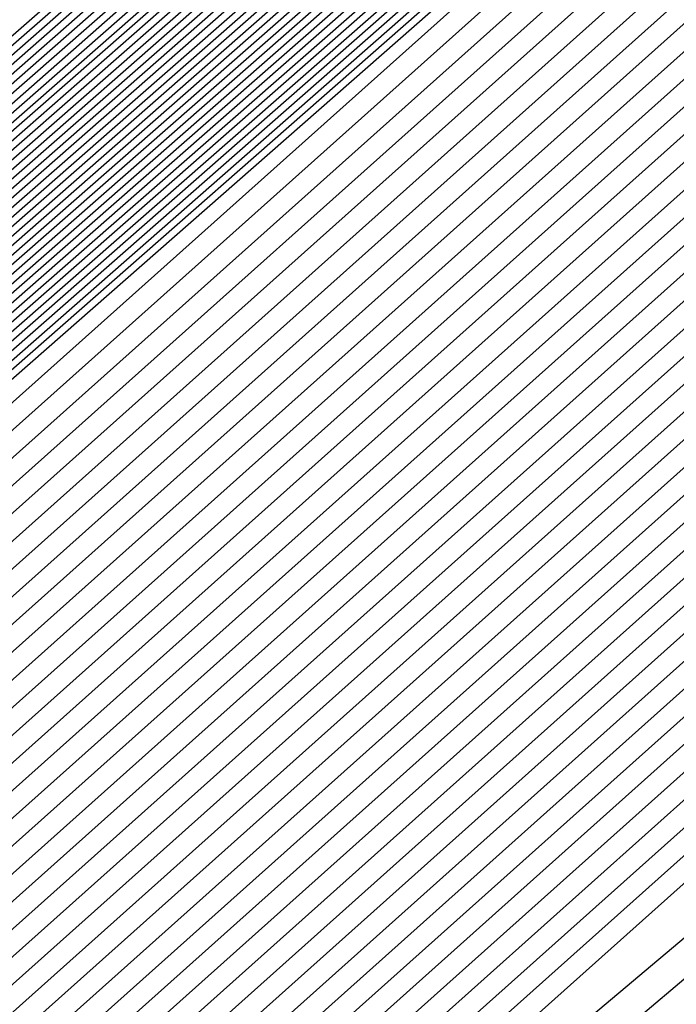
# Model space of a CAD drawing. Extents: x 3249832 to 3255657, y 13789405 to 13793316.
# Tile 1042 of 1056: x 3253213.1703 to 3253213.2379, y 13791261.5522 to 13791261.6534. Entities that reach past the tile are written whole.
import ezdxf

# ---------------------------------------------------------------- set-up
doc = ezdxf.new("R2010")
doc.units = 0
doc.header["$LTSCALE"] = 100
doc.header["$MEASUREMENT"] = 0
for name, color, linetype in [('GRATIO_03231_CON', 1, 'CONTINUOUS'), ('GRATIO_0323_ICON', 1, 'CONTINUOUS'), ('TARGETS_EAST', 7, 'CONTINUOUS')]:
    doc.layers.add(name, color=color, linetype=linetype)

# ---------------------------------------------------------------- blocks, each defined once
blk = doc.blocks.new('Gratio_032316_contours')
at = {"layer": 'GRATIO_03231_CON', "color": 5, "linetype": 'Continuous', "flags": 128}
for points in [[(3253222.70467, 13791269.41374), (3253209.2737, 13791257.91097), (3253203.11895, 13791252.7396), (3253203.11895, 13791252.7396), (3253209.1139, 13791258.0942), (3253222.40871, 13791269.75304)], [(3253222.77823, 13791269.4791), (3253209.38837, 13791258.01154), (3253203.25246, 13791252.856), (3253203.25246, 13791252.856), (3253209.22906, 13791258.19421), (3253222.48319, 13791269.81736)], [(3253222.8518, 13791269.54447), (3253209.50304, 13791258.11211), (3253203.38597, 13791252.97239), (3253203.38597, 13791252.97239), (3253209.34422, 13791258.29422), (3253222.55766, 13791269.88168)], [(3253222.92536, 13791269.60983), (3253209.61771, 13791258.21268), (3253203.51947, 13791253.08879), (3253203.51947, 13791253.08879), (3253209.45938, 13791258.39423), (3253222.63214, 13791269.946)], [(3253294.55593, 13791331.78482), (3253282.65133, 13791321.30274), (3253268.6032, 13791309.01445), (3253256.6338, 13791298.60027), (3253249.91373, 13791292.81609), (3253247.40711, 13791290.71997), (3253247.02638, 13791290.44557), (3253246.62867, 13791290.09727), (3253243.8498, 13791287.66252), (3253236.27025, 13791281.09954), (3253223.07249, 13791269.74056), (3253209.84706, 13791258.41382), (3253203.78649, 13791253.32159), (3253203.78649, 13791253.32159), (3253209.68971, 13791258.59423), (3253222.78114, 13791270.07458), (3253235.89161, 13791281.53353), (3253243.79641, 13791288.43297), (3253249.04881, 13791292.99861), (3253256.14655, 13791299.14707), (3253268.13516, 13791309.52901), (3253282.25127, 13791321.73092), (3253294.2793, 13791332.07331)], [(3253294.30341, 13791331.56698), (3253282.46184, 13791321.1404), (3253268.48808, 13791308.91717), (3253256.58203, 13791298.55815), (3253249.89752, 13791292.80461), (3253247.40414, 13791290.71961), (3253247.02543, 13791290.44664), (3253246.629, 13791290.09938), (3253243.85878, 13791287.67218), (3253236.30279, 13791281.1296), (3253223.14605, 13791269.80592), (3253209.96173, 13791258.51439), (3253203.92, 13791253.43798), (3253203.92, 13791253.43798), (3253209.80487, 13791258.69424), (3253222.85565, 13791270.13885), (3253235.92547, 13791281.56208), (3253243.80512, 13791288.43921), (3253249.03601, 13791292.98573), (3253256.09723, 13791299.1022), (3253268.02248, 13791309.42905), (3253282.06389, 13791321.56632), (3253294.02824, 13791331.85395)], [(3253294.05089, 13791331.34915), (3253282.27235, 13791320.97806), (3253268.37296, 13791308.8199), (3253256.53026, 13791298.51602), (3253249.8813, 13791292.79314), (3253247.40117, 13791290.71925), (3253247.02448, 13791290.44772), (3253246.62933, 13791290.10149), (3253243.86776, 13791287.68184), (3253236.33533, 13791281.15966), (3253223.21961, 13791269.87129), (3253210.0764, 13791258.61496), (3253204.05351, 13791253.55438), (3253204.05351, 13791253.55438), (3253209.92004, 13791258.79424), (3253222.93017, 13791270.20313), (3253235.95934, 13791281.59062), (3253243.81382, 13791288.44544), (3253249.02321, 13791292.97286), (3253256.04791, 13791299.05733), (3253267.90979, 13791309.32909), (3253281.87651, 13791321.40172), (3253293.77719, 13791331.63458)], [(3253293.79837, 13791331.13131), (3253282.08285, 13791320.81572), (3253268.25784, 13791308.72262), (3253256.47849, 13791298.4739), (3253249.86508, 13791292.78166), (3253247.39821, 13791290.71889), (3253247.02354, 13791290.4488), (3253246.62966, 13791290.1036), (3253243.87675, 13791287.6915), (3253236.36787, 13791281.18972), (3253223.29318, 13791269.93665), (3253210.19107, 13791258.71553), (3253204.18702, 13791253.67078), (3253204.18701, 13791253.67078), (3253210.0352, 13791258.89424), (3253223.00468, 13791270.26741), (3253235.9932, 13791281.61917), (3253243.82253, 13791288.45167), (3253249.01041, 13791292.95999), (3253255.9986, 13791299.01245), (3253267.79711, 13791309.22914), (3253281.68913, 13791321.23712), (3253293.52613, 13791331.41522)], [(3253281.70387, 13791320.49104), (3253268.02759, 13791308.52807), (3253256.37495, 13791298.38965), (3253249.83265, 13791292.75871), (3253247.39227, 13791290.71816), (3253247.02165, 13791290.45095), (3253246.63032, 13791290.10782), (3253243.89471, 13791287.71083), (3253236.43295, 13791281.24983), (3253223.4403, 13791270.06738), (3253210.42041, 13791258.91666), (3253204.45403, 13791253.90357), (3253204.45403, 13791253.90357), (3253210.2655, 13791259.09429), (3253223.15342, 13791270.39627), (3253236.05998, 13791281.67732), (3253243.49467, 13791288.16911), (3253246.23629, 13791290.55891), (3253246.63094, 13791290.89792), (3253246.97688, 13791291.19282), (3253249.38096, 13791293.27243), (3253255.90221, 13791298.92109), (3253267.57241, 13791309.02875), (3253281.31446, 13791320.90786)], [(3253281.51437, 13791320.3287), (3253267.91246, 13791308.4308), (3253256.32319, 13791298.34753), (3253249.81643, 13791292.74723), (3253247.38931, 13791290.7178), (3253247.0207, 13791290.45203), (3253246.63065, 13791290.10993), (3253243.90369, 13791287.72049), (3253236.4655, 13791281.27989), (3253223.51387, 13791270.13274), (3253210.53508, 13791259.01723), (3253204.58754, 13791254.01997), (3253204.58754, 13791254.01997), (3253210.38066, 13791259.1943), (3253223.22789, 13791270.4606), (3253236.0937, 13791281.70603), (3253243.50493, 13791288.17732), (3253246.23793, 13791290.55953), (3253246.63143, 13791290.89735), (3253246.97568, 13791291.19044), (3253249.36691, 13791293.25849), (3253255.85289, 13791298.87622), (3253267.45972, 13791308.92879), (3253281.12708, 13791320.74326)], [(3253281.32488, 13791320.16636), (3253267.79734, 13791308.33352), (3253256.27142, 13791298.30541), (3253249.80022, 13791292.73576), (3253247.38634, 13791290.71744), (3253247.01976, 13791290.4531), (3253246.63098, 13791290.11204), (3253243.91267, 13791287.73015), (3253236.49804, 13791281.30995), (3253223.58743, 13791270.1981), (3253210.64975, 13791259.1178), (3253204.72105, 13791254.13636), (3253204.72105, 13791254.13637), (3253210.49582, 13791259.2943), (3253223.30236, 13791270.52492), (3253236.12742, 13791281.73474), (3253243.51518, 13791288.18552), (3253246.23956, 13791290.56015), (3253246.63193, 13791290.89678), (3253246.97448, 13791291.18805), (3253249.35287, 13791293.24455), (3253255.80356, 13791298.83135), (3253267.34704, 13791308.82884), (3253280.9397, 13791320.57865)], [(3253281.13539, 13791320.00402), (3253267.68222, 13791308.23625), (3253256.21965, 13791298.26328), (3253249.784, 13791292.72428), (3253247.38337, 13791290.71708), (3253247.01881, 13791290.45418), (3253246.63131, 13791290.11416), (3253243.92165, 13791287.73981), (3253236.53058, 13791281.34001), (3253223.66099, 13791270.26347), (3253210.76442, 13791259.21837), (3253204.85455, 13791254.25276), (3253204.85455, 13791254.25276), (3253210.61098, 13791259.39431), (3253223.37683, 13791270.58925), (3253236.16114, 13791281.76345), (3253243.52543, 13791288.19373), (3253246.2412, 13791290.56077), (3253246.63242, 13791290.89621), (3253246.97329, 13791291.18567), (3253249.33882, 13791293.23061), (3253255.75424, 13791298.78648), (3253267.23435, 13791308.72888), (3253280.75231, 13791320.41405)], [(3253267.45197, 13791308.0417), (3253256.11611, 13791298.17904), (3253249.75157, 13791292.70133), (3253247.37744, 13791290.71635), (3253247.01692, 13791290.45633), (3253246.63197, 13791290.11838), (3253243.93961, 13791287.75913), (3253236.59567, 13791281.40012), (3253223.80812, 13791270.3942), (3253210.99376, 13791259.41951), (3253205.12157, 13791254.48556), (3253205.12157, 13791254.48556), (3253210.84129, 13791259.59433), (3253223.52577, 13791270.7179), (3253236.22858, 13791281.82086), (3253243.54593, 13791288.21014), (3253246.24446, 13791290.562), (3253246.6334, 13791290.89508), (3253246.97089, 13791291.1809), (3253249.31072, 13791293.20273), (3253255.65559, 13791298.69674), (3253267.00898, 13791308.52897)], [(3253267.33685, 13791307.94442), (3253256.06434, 13791298.13691), (3253249.73535, 13791292.68985), (3253247.37447, 13791290.71599), (3253247.01598, 13791290.45741), (3253246.6323, 13791290.12049), (3253243.9486, 13791287.76879), (3253236.62821, 13791281.43018), (3253223.88168, 13791270.45956), (3253211.10843, 13791259.52008), (3253205.25508, 13791254.60195), (3253205.25508, 13791254.60195), (3253210.95645, 13791259.69434), (3253223.60023, 13791270.78223), (3253236.2623, 13791281.84957), (3253243.55619, 13791288.21834), (3253246.2461, 13791290.56262), (3253246.63389, 13791290.89451), (3253246.96969, 13791291.17852), (3253249.29667, 13791293.18879), (3253255.60626, 13791298.65187), (3253266.8963, 13791308.42902)], [(3253267.22172, 13791307.84715), (3253256.01257, 13791298.09479), (3253249.71913, 13791292.67838), (3253247.37151, 13791290.71563), (3253247.01503, 13791290.45848), (3253246.63263, 13791290.1226), (3253243.95758, 13791287.77846), (3253236.66075, 13791281.46024), (3253223.95525, 13791270.52492), (3253211.2231, 13791259.62065), (3253205.38858, 13791254.71835), (3253205.38859, 13791254.71835), (3253211.07161, 13791259.79435), (3253223.6747, 13791270.84655), (3253236.29602, 13791281.87828), (3253243.56644, 13791288.22655), (3253246.24773, 13791290.56324), (3253246.63439, 13791290.89394), (3253246.9685, 13791291.17613), (3253249.28262, 13791293.17485), (3253255.55694, 13791298.607), (3253266.78361, 13791308.32906)], [(3253267.1066, 13791307.74987), (3253255.96081, 13791298.05266), (3253249.70292, 13791292.6669), (3253247.36854, 13791290.71526), (3253247.01409, 13791290.45956), (3253246.63296, 13791290.12471), (3253243.96656, 13791287.78812), (3253236.69329, 13791281.49029), (3253224.02881, 13791270.59029), (3253211.33777, 13791259.72122), (3253205.52209, 13791254.83475), (3253205.52209, 13791254.83475), (3253211.18677, 13791259.89435), (3253223.74917, 13791270.91088), (3253236.32974, 13791281.90699), (3253243.57669, 13791288.23475), (3253246.24937, 13791290.56386), (3253246.63488, 13791290.89337), (3253246.9673, 13791291.17375), (3253249.26858, 13791293.16091), (3253255.50762, 13791298.56213), (3253266.67093, 13791308.22911)], [(3253266.87636, 13791307.55532), (3253255.85727, 13791297.96842), (3253249.67048, 13791292.64395), (3253247.36261, 13791290.71454), (3253247.01219, 13791290.46171), (3253246.63362, 13791290.12893), (3253243.98452, 13791287.80744), (3253236.75838, 13791281.55041), (3253224.17594, 13791270.72101), (3253211.56711, 13791259.92236), (3253205.78911, 13791255.06754), (3253205.78911, 13791255.06754), (3253211.41709, 13791260.09437), (3253223.89811, 13791271.03953), (3253236.39717, 13791281.9644), (3253243.59719, 13791288.25117), (3253246.25263, 13791290.56509), (3253246.63586, 13791290.89224), (3253246.96491, 13791291.16898), (3253249.24048, 13791293.13303), (3253255.40897, 13791298.4724), (3253266.44556, 13791308.0292)], [(3253266.76123, 13791307.45805), (3253255.8055, 13791297.92629), (3253249.65427, 13791292.63247), (3253247.35964, 13791290.71418), (3253247.01125, 13791290.46279), (3253246.63395, 13791290.13104), (3253243.9935, 13791287.8171), (3253236.79092, 13791281.58047), (3253224.2495, 13791270.78638), (3253211.68179, 13791260.02293), (3253205.92262, 13791255.18394), (3253205.92262, 13791255.18394), (3253211.53225, 13791260.19438), (3253223.97258, 13791271.10386), (3253236.43089, 13791281.99311), (3253243.60744, 13791288.25937), (3253246.25427, 13791290.56571), (3253246.63635, 13791290.89167), (3253246.96371, 13791291.1666), (3253249.22643, 13791293.11909), (3253255.35964, 13791298.42753), (3253266.33287, 13791307.92924)], [(3253266.64611, 13791307.36077), (3253255.75373, 13791297.88417), (3253249.63805, 13791292.621), (3253247.35667, 13791290.71382), (3253247.0103, 13791290.46387), (3253246.63428, 13791290.13316), (3253244.00248, 13791287.82676), (3253236.82346, 13791281.61053), (3253224.32306, 13791270.85174), (3253211.79646, 13791260.1235), (3253206.05613, 13791255.30034), (3253206.05613, 13791255.30033), (3253211.64741, 13791260.29439), (3253224.04705, 13791271.16818), (3253236.46461, 13791282.02182), (3253243.6177, 13791288.26758), (3253246.2559, 13791290.56633), (3253246.63684, 13791290.8911), (3253246.96251, 13791291.16422), (3253249.21238, 13791293.10515), (3253255.31032, 13791298.38266), (3253266.22019, 13791307.82929)], [(3253266.53099, 13791307.2635), (3253255.70196, 13791297.84205), (3253249.62183, 13791292.60952), (3253247.35371, 13791290.71345), (3253247.00936, 13791290.46494), (3253246.63461, 13791290.13527), (3253244.01147, 13791287.83642), (3253236.856, 13791281.64058), (3253224.39663, 13791270.9171), (3253211.91113, 13791260.22407), (3253206.18963, 13791255.41673), (3253206.18963, 13791255.41673), (3253211.76257, 13791260.3944), (3253224.12152, 13791271.23251), (3253236.49833, 13791282.05053), (3253243.62795, 13791288.27578), (3253246.25754, 13791290.56695), (3253246.63734, 13791290.89054), (3253246.96131, 13791291.16183), (3253249.19833, 13791293.09121), (3253255.26099, 13791298.33779), (3253266.1075, 13791307.72933)], [(3253266.30074, 13791307.06895), (3253255.59843, 13791297.7578), (3253249.5894, 13791292.58657), (3253247.34778, 13791290.71273), (3253247.00747, 13791290.4671), (3253246.63526, 13791290.13949), (3253244.02943, 13791287.85574), (3253236.92109, 13791281.7007), (3253224.54375, 13791271.04783), (3253212.14047, 13791260.42521), (3253206.45665, 13791255.64953), (3253206.45665, 13791255.64953), (3253211.99289, 13791260.59441), (3253224.27046, 13791271.36115), (3253236.56577, 13791282.10794), (3253243.64845, 13791288.29219), (3253246.2608, 13791290.56818), (3253246.63832, 13791290.8894), (3253246.95892, 13791291.15707), (3253249.17024, 13791293.06333), (3253255.16235, 13791298.24805), (3253265.88213, 13791307.52942)], [(3253266.18562, 13791306.97167), (3253255.54666, 13791297.71567), (3253249.57318, 13791292.57509), (3253247.34481, 13791290.71237), (3253247.00652, 13791290.46817), (3253246.63559, 13791290.1416), (3253244.03841, 13791287.86541), (3253236.95363, 13791281.73076), (3253224.61732, 13791271.1132), (3253212.25514, 13791260.52577), (3253206.59016, 13791255.76592), (3253206.59016, 13791255.76592), (3253212.10805, 13791260.69442), (3253224.34492, 13791271.42548), (3253236.59949, 13791282.13665), (3253243.6587, 13791288.3004), (3253246.26244, 13791290.5688), (3253246.63881, 13791290.88883), (3253246.95772, 13791291.15468), (3253249.15619, 13791293.04939), (3253255.11302, 13791298.20318), (3253265.76944, 13791307.42947)], [(3253266.07049, 13791306.8744), (3253255.49489, 13791297.67355), (3253249.55697, 13791292.56362), (3253247.34184, 13791290.712), (3253247.00558, 13791290.46925), (3253246.63592, 13791290.14371), (3253244.04739, 13791287.87507), (3253236.98617, 13791281.76081), (3253224.69088, 13791271.17856), (3253212.36981, 13791260.62634), (3253206.72366, 13791255.88232), (3253206.72367, 13791255.88232), (3253212.22321, 13791260.79443), (3253224.41939, 13791271.4898), (3253236.63321, 13791282.16536), (3253243.66895, 13791288.30861), (3253246.26407, 13791290.56942), (3253246.6393, 13791290.88827), (3253246.95652, 13791291.1523), (3253249.14214, 13791293.03545), (3253255.0637, 13791298.15831), (3253265.65676, 13791307.32951)], [(3253265.95537, 13791306.77712), (3253255.44312, 13791297.63143), (3253249.54075, 13791292.55214), (3253247.33888, 13791290.71164), (3253247.00463, 13791290.47032), (3253246.63625, 13791290.14582), (3253244.05637, 13791287.88473), (3253237.01871, 13791281.79087), (3253224.76444, 13791271.24392), (3253212.48448, 13791260.72691), (3253206.85717, 13791255.99872), (3253206.85717, 13791255.99872), (3253212.33837, 13791260.89444), (3253224.49386, 13791271.55413), (3253236.66693, 13791282.19407), (3253243.67921, 13791288.31681), (3253246.26571, 13791290.57004), (3253246.6398, 13791290.8877), (3253246.95533, 13791291.14992), (3253249.12809, 13791293.02151), (3253255.01437, 13791298.11344), (3253265.54407, 13791307.22956)], [(3253265.72512, 13791306.58257), (3253255.33958, 13791297.54718), (3253249.50832, 13791292.52919), (3253247.33294, 13791290.71092), (3253247.00274, 13791290.47248), (3253246.63691, 13791290.15005), (3253244.07433, 13791287.90405), (3253237.0838, 13791281.85099), (3253224.91157, 13791271.37465), (3253212.71382, 13791260.92805), (3253207.12419, 13791256.23151), (3253207.12419, 13791256.23151), (3253212.56869, 13791261.09446), (3253224.6428, 13791271.68278), (3253236.73437, 13791282.25148), (3253243.69971, 13791288.33322), (3253246.26897, 13791290.57127), (3253246.64078, 13791290.88656), (3253246.95293, 13791291.14515), (3253249.1, 13791292.99362), (3253254.91572, 13791298.02371), (3253265.3187, 13791307.02965)], [(3253265.61, 13791306.4853), (3253255.28781, 13791297.50506), (3253249.4921, 13791292.51771), (3253247.32998, 13791290.71056), (3253247.0018, 13791290.47355), (3253246.63724, 13791290.15216), (3253244.08331, 13791287.91371), (3253237.11634, 13791281.88104), (3253224.98513, 13791271.44001), (3253212.82849, 13791261.02862), (3253207.2577, 13791256.34791), (3253207.2577, 13791256.34791), (3253212.68385, 13791261.19447), (3253224.71727, 13791271.7471), (3253236.76809, 13791282.28019), (3253243.70996, 13791288.34143), (3253246.27061, 13791290.57189), (3253246.64127, 13791290.88599), (3253246.95174, 13791291.14277), (3253249.08595, 13791292.97968), (3253254.8664, 13791297.97884), (3253265.20602, 13791306.92969)], [(3253265.49488, 13791306.38803), (3253255.23605, 13791297.46293), (3253249.47588, 13791292.50624), (3253247.32701, 13791290.71019), (3253247.00085, 13791290.47463), (3253246.63757, 13791290.15427), (3253244.0923, 13791287.92337), (3253237.14888, 13791281.9111), (3253225.0587, 13791271.50538), (3253212.94316, 13791261.12919), (3253207.39121, 13791256.46431), (3253207.39121, 13791256.46431), (3253212.79901, 13791261.29448), (3253224.79174, 13791271.81143), (3253236.80181, 13791282.3089), (3253243.72021, 13791288.34963), (3253246.27224, 13791290.57251), (3253246.64176, 13791290.88543), (3253246.95054, 13791291.14038), (3253249.0719, 13791292.96574), (3253254.81708, 13791297.93397), (3253265.09333, 13791306.82974)], [(3253265.37976, 13791306.29075), (3253255.18428, 13791297.42081), (3253249.45967, 13791292.49476), (3253247.32404, 13791290.70983), (3253246.9999, 13791290.47571), (3253246.6379, 13791290.15638), (3253244.10128, 13791287.93303), (3253237.18142, 13791281.94116), (3253225.13226, 13791271.57074), (3253213.05783, 13791261.22976), (3253207.52471, 13791256.5807), (3253207.52471, 13791256.5807), (3253212.91417, 13791261.39448), (3253224.86621, 13791271.87575), (3253236.83553, 13791282.33761), (3253243.73047, 13791288.35784), (3253246.27388, 13791290.57313), (3253246.64226, 13791290.88486), (3253246.94934, 13791291.138), (3253249.05785, 13791292.9518), (3253254.76775, 13791297.8891), (3253264.98065, 13791306.72978)], [(3253265.14951, 13791306.0962), (3253255.08074, 13791297.33656), (3253249.42723, 13791292.47181), (3253247.31811, 13791290.70911), (3253246.99801, 13791290.47786), (3253246.63856, 13791290.1606), (3253244.11924, 13791287.95236), (3253237.24651, 13791282.00127), (3253225.27938, 13791271.70147), (3253213.28717, 13791261.4309), (3253207.79173, 13791256.8135), (3253207.79173, 13791256.8135), (3253213.14449, 13791261.5945), (3253225.01515, 13791272.0044), (3253236.90297, 13791282.39502), (3253243.75097, 13791288.37425), (3253246.27714, 13791290.57436), (3253246.64324, 13791290.88372), (3253246.94695, 13791291.13323), (3253249.02975, 13791292.92392), (3253254.6691, 13791297.79936), (3253264.75528, 13791306.52987)], [(3253265.03439, 13791305.99892), (3253255.02897, 13791297.29444), (3253249.41102, 13791292.46033), (3253247.31514, 13791290.70874), (3253246.99707, 13791290.47894), (3253246.63889, 13791290.16271), (3253244.12822, 13791287.96202), (3253237.27905, 13791282.03133), (3253225.35295, 13791271.76683), (3253213.40184, 13791261.53147), (3253207.92524, 13791256.92989), (3253207.92524, 13791256.92989), (3253213.25965, 13791261.69451), (3253225.08961, 13791272.06873), (3253236.93669, 13791282.42373), (3253243.76122, 13791288.38246), (3253246.27878, 13791290.57498), (3253246.64373, 13791290.88316), (3253246.94575, 13791291.13085), (3253249.01571, 13791292.90998), (3253254.61978, 13791297.75449), (3253264.64259, 13791306.42992)], [(3253264.91926, 13791305.90165), (3253254.9772, 13791297.25231), (3253249.3948, 13791292.44886), (3253247.31218, 13791290.70838), (3253246.99612, 13791290.48001), (3253246.63922, 13791290.16482), (3253244.1372, 13791287.97168), (3253237.31159, 13791282.06139), (3253225.42651, 13791271.83219), (3253213.51651, 13791261.63204), (3253208.05874, 13791257.04629), (3253208.05875, 13791257.04629), (3253213.37481, 13791261.79452), (3253225.16408, 13791272.13306), (3253236.97041, 13791282.45244), (3253243.77147, 13791288.39066), (3253246.28041, 13791290.5756), (3253246.64422, 13791290.88259), (3253246.94455, 13791291.12847), (3253249.00166, 13791292.89604), (3253254.57046, 13791297.70962), (3253264.52991, 13791306.32996)], [(3253264.80414, 13791305.80438), (3253254.92543, 13791297.21019), (3253249.37858, 13791292.43738), (3253247.30921, 13791290.70802), (3253246.99518, 13791290.48109), (3253246.63955, 13791290.16693), (3253244.14618, 13791287.98134), (3253237.34413, 13791282.09145), (3253225.50007, 13791271.89756), (3253213.63118, 13791261.73261), (3253208.19225, 13791257.16269), (3253208.19225, 13791257.16269), (3253213.48997, 13791261.89453), (3253225.23855, 13791272.19738), (3253237.00413, 13791282.48115), (3253243.78172, 13791288.39887), (3253246.28205, 13791290.57622), (3253246.64472, 13791290.88202), (3253246.94335, 13791291.12608), (3253248.98761, 13791292.8821), (3253254.52113, 13791297.66475), (3253264.41722, 13791306.23001)], [(3253264.57389, 13791305.60983), (3253254.8219, 13791297.12594), (3253249.34615, 13791292.41443), (3253247.30328, 13791290.7073), (3253246.99329, 13791290.48324), (3253246.64021, 13791290.17116), (3253244.16415, 13791288.00066), (3253237.40922, 13791282.15156), (3253225.6472, 13791272.02829), (3253213.86052, 13791261.93375), (3253208.45927, 13791257.39548), (3253208.45927, 13791257.39548), (3253213.72028, 13791262.09454), (3253225.38749, 13791272.32603), (3253237.07157, 13791282.53856), (3253243.80223, 13791288.41528), (3253246.28532, 13791290.57745), (3253246.6457, 13791290.88089), (3253246.94096, 13791291.12132), (3253248.95951, 13791292.85422), (3253254.42248, 13791297.57502), (3253264.19185, 13791306.0301)], [(3253264.45877, 13791305.51255), (3253254.77013, 13791297.08382), (3253249.32993, 13791292.40295), (3253247.30031, 13791290.70693), (3253246.99234, 13791290.48432), (3253246.64054, 13791290.17327), (3253244.17313, 13791288.01032), (3253237.44176, 13791282.18162), (3253225.72077, 13791272.09365), (3253213.97519, 13791262.03431), (3253208.59278, 13791257.51188), (3253208.59278, 13791257.51188), (3253213.83545, 13791262.19455), (3253225.46196, 13791272.39036), (3253237.10529, 13791282.56727), (3253243.81248, 13791288.42348), (3253246.28695, 13791290.57807), (3253246.64619, 13791290.88032), (3253246.93976, 13791291.11893), (3253248.94547, 13791292.84028), (3253254.37316, 13791297.53015), (3253264.07917, 13791305.93015)], [(3253264.34365, 13791305.41528), (3253254.71836, 13791297.0417), (3253249.31372, 13791292.39148), (3253247.29734, 13791290.70657), (3253246.9914, 13791290.48539), (3253246.64087, 13791290.17538), (3253244.18211, 13791288.01998), (3253237.4743, 13791282.21168), (3253225.79433, 13791272.15901), (3253214.08986, 13791262.13489), (3253208.72629, 13791257.62828), (3253208.72628, 13791257.62828), (3253213.9506, 13791262.29456), (3253225.53643, 13791272.45468), (3253237.13901, 13791282.59598), (3253243.82273, 13791288.43169), (3253246.28858, 13791290.57869), (3253246.64668, 13791290.87975), (3253246.93857, 13791291.11655), (3253248.93142, 13791292.82634), (3253254.32383, 13791297.48528), (3253263.96648, 13791305.83019)], [(3253264.22852, 13791305.318), (3253254.66659, 13791296.99957), (3253249.2975, 13791292.38), (3253247.29438, 13791290.70621), (3253246.99045, 13791290.48647), (3253246.6412, 13791290.17749), (3253244.19109, 13791288.02965), (3253237.50684, 13791282.24174), (3253225.86789, 13791272.22438), (3253214.20454, 13791262.23545), (3253208.85979, 13791257.74467), (3253208.85979, 13791257.74467), (3253214.06576, 13791262.39457), (3253225.6109, 13791272.51901), (3253237.17273, 13791282.62469), (3253243.83298, 13791288.4399), (3253246.29022, 13791290.57931), (3253246.64717, 13791290.87918), (3253246.93737, 13791291.11417), (3253248.91737, 13791292.8124), (3253254.27451, 13791297.44041), (3253263.8538, 13791305.73024)], [(3253263.99828, 13791305.12345), (3253254.56305, 13791296.91532), (3253249.26507, 13791292.35705), (3253247.28844, 13791290.70548), (3253246.98856, 13791290.48862), (3253246.64186, 13791290.18171), (3253244.20905, 13791288.04897), (3253237.57193, 13791282.30185), (3253226.01502, 13791272.3551), (3253214.43388, 13791262.43659), (3253209.12681, 13791257.97747), (3253209.12681, 13791257.97747), (3253214.29608, 13791262.59459), (3253225.75984, 13791272.64766), (3253237.24016, 13791282.6821), (3253243.85349, 13791288.45631), (3253246.29349, 13791290.58054), (3253246.64816, 13791290.87805), (3253246.93497, 13791291.1094), (3253248.88927, 13791292.78452), (3253254.17586, 13791297.35067), (3253263.62842, 13791305.53033)], [(3253263.88315, 13791305.02618), (3253254.51129, 13791296.8732), (3253249.24885, 13791292.34558), (3253247.28548, 13791290.70512), (3253246.98761, 13791290.4897), (3253246.64219, 13791290.18382), (3253244.21803, 13791288.05863), (3253237.60447, 13791282.33191), (3253226.08858, 13791272.42047), (3253214.54855, 13791262.53716), (3253209.26032, 13791258.09386), (3253209.26032, 13791258.09386), (3253214.41124, 13791262.69459), (3253225.8343, 13791272.71198), (3253237.27388, 13791282.71081), (3253243.86374, 13791288.46451), (3253246.29512, 13791290.58116), (3253246.64865, 13791290.87748), (3253246.93378, 13791291.10702), (3253248.87522, 13791292.77058), (3253254.12654, 13791297.3058), (3253263.51574, 13791305.43037)], [(3253263.76803, 13791304.9289), (3253254.45952, 13791296.83108), (3253249.23263, 13791292.3341), (3253247.28251, 13791290.70476), (3253246.98667, 13791290.49078), (3253246.64252, 13791290.18593), (3253244.22702, 13791288.06829), (3253237.63701, 13791282.36197), (3253226.16214, 13791272.48583), (3253214.66322, 13791262.63773), (3253209.39382, 13791258.21026), (3253209.39382, 13791258.21026), (3253214.5264, 13791262.7946), (3253225.90877, 13791272.77631), (3253237.3076, 13791282.73952), (3253243.87399, 13791288.47272), (3253246.29675, 13791290.58178), (3253246.64914, 13791290.87691), (3253246.93258, 13791291.10463), (3253248.86118, 13791292.75664), (3253254.07721, 13791297.26093), (3253263.40305, 13791305.33042)], [(3253263.65291, 13791304.83163), (3253254.40775, 13791296.78895), (3253249.21642, 13791292.32262), (3253247.27954, 13791290.7044), (3253246.98572, 13791290.49185), (3253246.64285, 13791290.18805), (3253244.236, 13791288.07795), (3253237.66955, 13791282.39203), (3253226.23571, 13791272.55119), (3253214.77789, 13791262.7383), (3253209.52733, 13791258.32666), (3253209.52733, 13791258.32666), (3253214.64156, 13791262.89461), (3253225.98324, 13791272.84063), (3253237.34132, 13791282.76823), (3253243.88424, 13791288.48092), (3253246.29839, 13791290.5824), (3253246.64963, 13791290.87634), (3253246.93138, 13791291.10225), (3253248.84713, 13791292.7427), (3253254.02789, 13791297.21606), (3253263.29037, 13791305.23046)], [(3253226.38283, 13791272.68192), (3253215.00723, 13791262.93944), (3253209.79435, 13791258.55945), (3253209.79435, 13791258.55945), (3253214.87188, 13791263.09463), (3253226.13218, 13791272.96928)], [(3253226.4564, 13791272.74729), (3253215.1219, 13791263.04001), (3253209.92785, 13791258.67585), (3253209.92786, 13791258.67585), (3253214.98704, 13791263.19464), (3253226.20665, 13791273.03361)], [(3253226.52996, 13791272.81265), (3253215.23657, 13791263.14058), (3253210.06136, 13791258.79225), (3253210.06136, 13791258.79225), (3253215.1022, 13791263.29465), (3253226.28112, 13791273.09794)], [(3253226.60352, 13791272.87801), (3253215.35124, 13791263.24115), (3253210.19487, 13791258.90864), (3253210.19487, 13791258.90864), (3253215.21736, 13791263.39465), (3253226.35559, 13791273.16226)], [(3253226.75065, 13791273.00874), (3253215.58058, 13791263.44229), (3253210.46189, 13791259.14144), (3253210.46189, 13791259.14144), (3253215.44768, 13791263.59467), (3253226.50453, 13791273.29091)], [(3253226.82421, 13791273.0741), (3253215.69525, 13791263.54285), (3253210.5954, 13791259.25783), (3253210.5954, 13791259.25783), (3253215.56284, 13791263.69468), (3253226.57899, 13791273.35524)], [(3253226.89778, 13791273.13947), (3253215.80992, 13791263.64343), (3253210.7289, 13791259.37423), (3253210.7289, 13791259.37423), (3253215.678, 13791263.79469), (3253226.65346, 13791273.41956)], [(3253226.97134, 13791273.20483), (3253215.92459, 13791263.74399), (3253210.86241, 13791259.49063), (3253210.86241, 13791259.49063), (3253215.79316, 13791263.8947)], [(3253216.15393, 13791263.94513), (3253211.12943, 13791259.72342), (3253211.12943, 13791259.72342), (3253216.02348, 13791264.09471)], [(3253216.2686, 13791264.0457), (3253211.26293, 13791259.83982), (3253211.26294, 13791259.83982), (3253216.13864, 13791264.19472)], [(3253216.38328, 13791264.14627), (3253211.39644, 13791259.95622), (3253211.39644, 13791259.95622), (3253216.2538, 13791264.29473)], [(3253216.49795, 13791264.24684), (3253211.52995, 13791260.07261), (3253211.52995, 13791260.07261), (3253216.36896, 13791264.39474)], [(3253216.72729, 13791264.44798), (3253211.79697, 13791260.30541), (3253211.79697, 13791260.30541), (3253216.59928, 13791264.59476)], [(3253216.84196, 13791264.54855), (3253211.93048, 13791260.4218), (3253211.93047, 13791260.4218), (3253216.71444, 13791264.69477)], [(3253216.95663, 13791264.64912), (3253212.06398, 13791260.5382), (3253212.06398, 13791260.5382), (3253216.82959, 13791264.79477)], [(3253217.0713, 13791264.74969), (3253212.19749, 13791260.6546), (3253212.19749, 13791260.6546), (3253216.94475, 13791264.89478)], [(3253217.30064, 13791264.95083), (3253212.46451, 13791260.88739), (3253212.46451, 13791260.88739), (3253217.17507, 13791265.0948)], [(3253217.41531, 13791265.0514), (3253212.59801, 13791261.00379), (3253212.59801, 13791261.00379), (3253217.29023, 13791265.19481)], [(3253217.52998, 13791265.15197), (3253212.73152, 13791261.12019), (3253212.73152, 13791261.12019), (3253217.40539, 13791265.29482)], [(3253217.64465, 13791265.25253), (3253212.86503, 13791261.23658), (3253212.86503, 13791261.23658), (3253217.52055, 13791265.39483)], [(3253217.87399, 13791265.45367), (3253213.13205, 13791261.46938), (3253213.13205, 13791261.46938), (3253217.75087, 13791265.59484)]]:
    blk.add_lwpolyline(points, dxfattribs=at)
at = {"layer": 'GRATIO_0323_ICON', "color": 7, "linetype": 'Continuous', "flags": 128}
for points in [[(3253222.63111, 13791269.34838), (3253209.15903, 13791257.8104), (3253202.98544, 13791252.6232), (3253202.98544, 13791252.6232), (3253208.99874, 13791257.99419), (3253222.33424, 13791269.68871)], [(3253294.80845, 13791332.00265), (3253282.84083, 13791321.46507), (3253268.71833, 13791309.11172), (3253256.68557, 13791298.6424), (3253249.92995, 13791292.82756), (3253247.41007, 13791290.72034), (3253247.02732, 13791290.44449), (3253246.62834, 13791290.09516), (3253243.84082, 13791287.65286), (3253236.2377, 13791281.06949), (3253222.99892, 13791269.67519), (3253209.73238, 13791258.31325), (3253203.65298, 13791253.20519), (3253203.65298, 13791253.20519), (3253209.57454, 13791258.49423), (3253222.70663, 13791270.0103), (3253235.85774, 13791281.50498), (3253243.7877, 13791288.42674), (3253249.0616, 13791293.01148), (3253256.19586, 13791299.19195), (3253268.24784, 13791309.62896), (3253282.43865, 13791321.89552), (3253294.53035, 13791332.29267)], [(3253281.89336, 13791320.65338), (3253268.14271, 13791308.62535), (3253256.42672, 13791298.43178), (3253249.84887, 13791292.77018), (3253247.39524, 13791290.71852), (3253247.02259, 13791290.44987), (3253246.62999, 13791290.10571), (3253243.88573, 13791287.70117), (3253236.40041, 13791281.21978), (3253223.36674, 13791270.00201), (3253210.30574, 13791258.8161), (3253204.32052, 13791253.78717), (3253204.32052, 13791253.78717), (3253210.15034, 13791258.99428), (3253223.07895, 13791270.33195), (3253236.02626, 13791281.64861), (3253243.48442, 13791288.1609), (3253246.23466, 13791290.5583), (3253246.63045, 13791290.89848), (3253246.97808, 13791291.1952), (3253249.39501, 13791293.28637), (3253255.95153, 13791298.96595), (3253267.68509, 13791309.1287), (3253281.50184, 13791321.07246)], [(3253280.94589, 13791319.84168), (3253267.5671, 13791308.13897), (3253256.16788, 13791298.22116), (3253249.76778, 13791292.7128), (3253247.38041, 13791290.71671), (3253247.01787, 13791290.45526), (3253246.63164, 13791290.11627), (3253243.93063, 13791287.74947), (3253236.56312, 13791281.37006), (3253223.73456, 13791270.32883), (3253210.87909, 13791259.31894), (3253204.98806, 13791254.36916), (3253204.98806, 13791254.36916), (3253210.72614, 13791259.49432), (3253223.4513, 13791270.65358), (3253236.19486, 13791281.79216), (3253243.53568, 13791288.20193), (3253246.24283, 13791290.56139), (3253246.63291, 13791290.89565), (3253246.97209, 13791291.18328), (3253249.32477, 13791293.21667), (3253255.70491, 13791298.74161), (3253267.12167, 13791308.62893), (3253280.56493, 13791320.24945)], [(3253266.99148, 13791307.6526), (3253255.90904, 13791298.01054), (3253249.6867, 13791292.65542), (3253247.36557, 13791290.7149), (3253247.01314, 13791290.46064), (3253246.63329, 13791290.12682), (3253243.97554, 13791287.79778), (3253236.72583, 13791281.52035), (3253224.10237, 13791270.65565), (3253211.45244, 13791259.82179), (3253205.6556, 13791254.95114), (3253205.6556, 13791254.95114), (3253211.30193, 13791259.99436), (3253223.82364, 13791270.9752), (3253236.36345, 13791281.93569), (3253243.58694, 13791288.24296), (3253246.251, 13791290.56448), (3253246.63537, 13791290.89281), (3253246.9661, 13791291.17137), (3253249.25453, 13791293.14697), (3253255.45829, 13791298.51727), (3253266.55824, 13791308.12915)], [(3253266.41586, 13791307.16622), (3253255.65019, 13791297.79992), (3253249.60562, 13791292.59805), (3253247.35074, 13791290.71309), (3253247.00841, 13791290.46602), (3253246.63494, 13791290.13738), (3253244.02045, 13791287.84608), (3253236.88854, 13791281.67064), (3253224.47019, 13791270.98247), (3253212.0258, 13791260.32464), (3253206.32314, 13791255.53313), (3253206.32314, 13791255.53313), (3253211.87773, 13791260.49441), (3253224.19599, 13791271.29683), (3253236.53205, 13791282.07923), (3253243.6382, 13791288.28399), (3253246.25917, 13791290.56757), (3253246.63783, 13791290.88997), (3253246.96012, 13791291.15945), (3253249.18429, 13791293.07727), (3253255.21167, 13791298.29292), (3253265.99481, 13791307.62938)], [(3253265.84025, 13791306.67985), (3253255.39135, 13791297.5893), (3253249.52453, 13791292.54067), (3253247.33591, 13791290.71128), (3253247.00369, 13791290.4714), (3253246.63658, 13791290.14793), (3253244.06535, 13791287.89439), (3253237.05125, 13791281.82093), (3253224.83801, 13791271.30929), (3253212.59915, 13791260.82748), (3253206.99068, 13791256.11511), (3253206.99068, 13791256.11512), (3253212.45353, 13791260.99445), (3253224.56833, 13791271.61845), (3253236.70065, 13791282.22277), (3253243.68946, 13791288.32502), (3253246.26734, 13791290.57065), (3253246.64029, 13791290.88713), (3253246.95413, 13791291.14753), (3253249.11404, 13791293.00756), (3253254.96505, 13791298.06857), (3253265.43139, 13791307.1296)], [(3253265.26463, 13791306.19348), (3253255.13251, 13791297.37869), (3253249.44345, 13791292.48329), (3253247.32108, 13791290.70947), (3253246.99896, 13791290.47678), (3253246.63823, 13791290.15849), (3253244.11026, 13791287.9427), (3253237.21396, 13791281.97122), (3253225.20582, 13791271.6361), (3253213.1725, 13791261.33033), (3253207.65822, 13791256.6971), (3253207.65822, 13791256.6971), (3253213.02933, 13791261.49449), (3253224.94068, 13791271.94008), (3253236.86925, 13791282.36631), (3253243.74072, 13791288.36604), (3253246.27551, 13791290.57374), (3253246.64275, 13791290.88429), (3253246.94814, 13791291.13562), (3253249.0438, 13791292.93786), (3253254.71843, 13791297.84423), (3253264.86796, 13791306.62983)], [(3253264.68902, 13791305.7071), (3253254.87367, 13791297.16807), (3253249.36237, 13791292.42591), (3253247.30624, 13791290.70766), (3253246.99423, 13791290.48216), (3253246.63988, 13791290.16905), (3253244.15517, 13791287.991), (3253237.37667, 13791282.12151), (3253225.57364, 13791271.96292), (3253213.74585, 13791261.83318), (3253208.32576, 13791257.27908), (3253208.32576, 13791257.27908), (3253213.60512, 13791261.99453), (3253225.31302, 13791272.26171), (3253237.03785, 13791282.50985), (3253243.79198, 13791288.40707), (3253246.28368, 13791290.57683), (3253246.64521, 13791290.88145), (3253246.94216, 13791291.1237), (3253248.97356, 13791292.86816), (3253254.47181, 13791297.61988), (3253264.30454, 13791306.13006)], [(3253264.1134, 13791305.22073), (3253254.61482, 13791296.95745), (3253249.28128, 13791292.36853), (3253247.29141, 13791290.70585), (3253246.98951, 13791290.48755), (3253246.64153, 13791290.1796), (3253244.20007, 13791288.03931), (3253237.53939, 13791282.27179), (3253225.94146, 13791272.28974), (3253214.31921, 13791262.33602), (3253208.9933, 13791257.86107), (3253208.9933, 13791257.86107), (3253214.18092, 13791262.49458), (3253225.68537, 13791272.58333), (3253237.20645, 13791282.65339), (3253243.84324, 13791288.4481), (3253246.29185, 13791290.57992), (3253246.64767, 13791290.87861), (3253246.93617, 13791291.11178), (3253248.90332, 13791292.79846), (3253254.22519, 13791297.39554), (3253263.74111, 13791305.63028)], [(3253226.30927, 13791272.61656), (3253214.89256, 13791262.83887), (3253209.66084, 13791258.44306), (3253209.66084, 13791258.44305), (3253214.75672, 13791262.99462), (3253226.05771, 13791272.90496)], [(3253226.67709, 13791272.94338), (3253215.46591, 13791263.34172), (3253210.32838, 13791259.02504), (3253210.32838, 13791259.02504), (3253215.33252, 13791263.49466), (3253226.43006, 13791273.22659)], [(3253216.03926, 13791263.84456), (3253210.99592, 13791259.60703), (3253210.99592, 13791259.60703), (3253215.90832, 13791263.99471)], [(3253216.61262, 13791264.34741), (3253211.66346, 13791260.18901), (3253211.66346, 13791260.18901), (3253216.48412, 13791264.49475)], [(3253217.18597, 13791264.85026), (3253212.331, 13791260.77099), (3253212.331, 13791260.77099), (3253217.05991, 13791264.99479)], [(3253217.75932, 13791265.3531), (3253212.99854, 13791261.35298), (3253212.99854, 13791261.35298), (3253217.63571, 13791265.49483)]]:
    blk.add_lwpolyline(points, dxfattribs=at)

msp = doc.modelspace()

# ---------------------------------------------------------------- block references
at = {"layer": 'TARGETS_EAST'}
msp.add_blockref('Gratio_032316_contours', (0, 0), dxfattribs=at)

doc.saveas('drawing.dxf')
